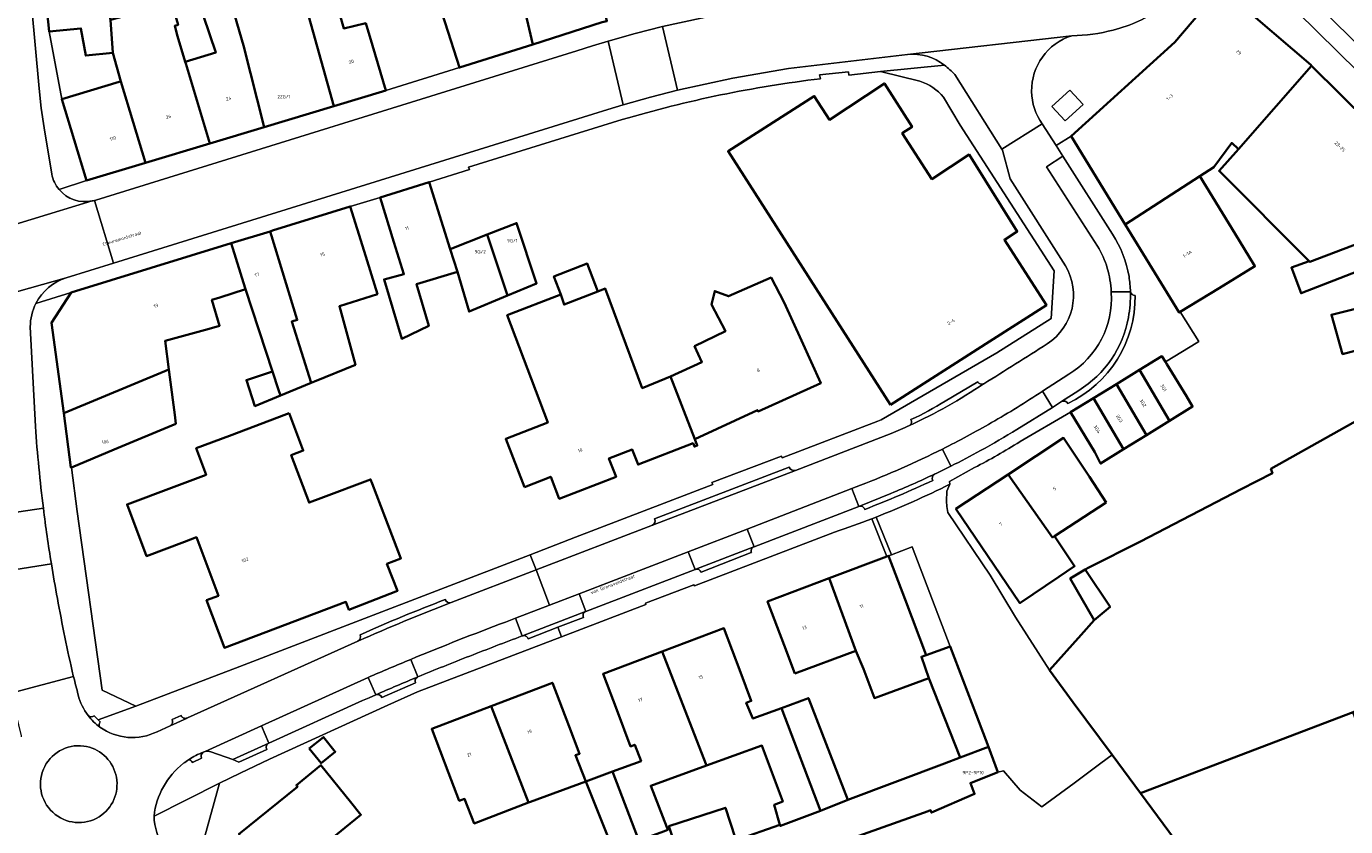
# Model space of a CAD drawing. Header units: metres. Extents: x 197700 to 204338, y 317132 to 325229.
# Tile 845 of 1056: x 202658 to 202798, y 320699 to 320785. Entities that reach past the tile are written whole.
import ezdxf
from ezdxf.enums import TextEntityAlignment as Align

# ---------------------------------------------------------------- set-up
doc = ezdxf.new("R2010")
doc.units = ezdxf.units.M
for name, color, linetype, lineweight in [('B-WE-GR-BEPLANTING_CULTUUR_BODEMBEDEKKER-GV', 90, 'Continuous', 18), ('B-WE-IE-TERREINAFSCHEIDING_KUNSTMATIG_MUUR-G', 90, 'IE-TERREINAFSCHEIDING-KUNSTMATIG-DICHT', 18), ('B-WE-OG-BEBOUWING-GV', 7, 'Continuous', 35), ('B-WE-OG-BEBOUWING-T18', 10, 'Continuous', 18), ('B-WE-OG-TERREIN_ERF-GV', 7, 'Continuous', 18), ('B-WE-OG-TOPOGRAFIE-T18', 10, 'Continuous', 18), ('B-WE-VH-VERHARDING_ASFALT-GV', 252, 'Continuous', 18), ('B-WE-VH-VERHARDING_BETONSTRAATSTEEN-GV', 252, 'Continuous', 18), ('B-WE-VH-VERHARDING_GESLOTEN-GV', 252, 'Continuous', 18), ('B-WE-VH-VERHARDING_OPEN-GV', 252, 'Continuous', 18), ('B-WE-VH-VERHARDING_TEGEL-GV', 252, 'Continuous', 18)]:
    doc.layers.add(name, color=color, linetype=linetype, lineweight=lineweight)
doc.styles.add('NLCS-ISO-M200-T18', font='NLCS-ISO.ttf', dxfattribs={"height": 0.36})
doc.linetypes.add('IE-TERREINAFSCHEIDING-KUNSTMATIG-DICHT', pattern='A,8,-1,[82,NLCS.SHX,S=0.75,R=90,X=0,Y=0],-1', length=10)

msp = doc.modelspace()

# ---------------------------------------------------------------- linework, layer by layer
at = {"layer": 'B-WE-GR-BEPLANTING_CULTUUR_BODEMBEDEKKER-GV'}
msp.add_lwpolyline([(202769.068, 320777.887), (202767.164, 320776.119), (202768.563, 320774.619), (202770.499, 320776.344)], close=True, dxfattribs=at)
at = {"layer": 'B-WE-IE-TERREINAFSCHEIDING_KUNSTMATIG_MUUR-G'}
msp.add_lwpolyline([(202763.286, 320721.699), (202766.902, 320716.06)], dxfattribs=at)
at = {"layer": 'B-WE-OG-BEBOUWING-GV'}
for points in [[(202702.481, 320785.047), (202703.991, 320780.281), (202711.803, 320782.756), (202709.674, 320791.923), (202709.503, 320791.87), (202703.68, 320801.666), (202700.491, 320799.678), (202704.976, 320792.21), (202705.637, 320792.345), (202706.137, 320790.83), (202701.135, 320789.295)], [(202714.088, 320793.287), (202709.674, 320791.923), (202711.803, 320782.756), (202719.226, 320785.108), (202719.722, 320785.24), (202717.785, 320794.077), (202717.342, 320793.953)], [(202683.186, 320773.949), (202680.987, 320782.644), (202679.788, 320786.639), (202678.385, 320790.962), (202678.752, 320791.073), (202678.207, 320793.119), (202675.514, 320792.393), (202676.084, 320790.307), (202677.363, 320785.996), (202676.694, 320785.767), (202678.021, 320781.884), (202674.766, 320780.897), (202674.823, 320780.706), (202677.387, 320772.204)], [(202694.712, 320782.638), (202694, 320785.005), (202691.654, 320784.461), (202689.78, 320791.122), (202689.171, 320793.377), (202685.966, 320792.614), (202686.902, 320788.875), (202687.045, 320788.92), (202690.591, 320776.177), (202696.152, 320777.85)], [(202659.797, 320788.625), (202660.237, 320784.118), (202663.641, 320784.45), (202664.162, 320781.568), (202667.028, 320781.847), (202666.8, 320785.371), (202666.046, 320789.235), (202664.774, 320789.111), (202659.889, 320788.634)], [(202683.186, 320773.949), (202690.591, 320776.177), (202687.045, 320788.92), (202686.902, 320788.875), (202679.788, 320786.639), (202680.987, 320782.644)], [(202670.527, 320770.14), (202677.387, 320772.204), (202674.823, 320780.706), (202674.766, 320780.897), (202673.953, 320783.636), (202673.644, 320784.725), (202673.999, 320784.846), (202673.408, 320786.88), (202673.307, 320787.305), (202669.561, 320786.419), (202669.632, 320786.119), (202666.8, 320785.371), (202667.028, 320781.847), (202667.884, 320778.809)], [(202782.944, 320768.708), (202784.442, 320769.673), (202786.337, 320772.254), (202787.042, 320771.596), (202794.846, 320780.487), (202794.756, 320780.576), (202786.697, 320787.513), (202783.981, 320787.322), (202780.258, 320783.007), (202769.23, 320772.985), (202774.988, 320763.573)], [(202794.846, 320780.487), (202787.042, 320771.596), (202784.979, 320769.27), (202794.604, 320759.651), (202794.678, 320759.577), (202800.007, 320761.6), (202800.926, 320761.931), (202807.109, 320768.355)], [(202664.224, 320768.243), (202670.527, 320770.14), (202667.884, 320778.809), (202667.72, 320778.759), (202661.596, 320776.9)], [(202749.966, 320744.327), (202760.52, 320751.076), (202766.584, 320754.954), (202762.103, 320761.937), (202763.476, 320762.796), (202758.34, 320771.002), (202754.364, 320768.398), (202751.208, 320773.293), (202752.261, 320773.967), (202749.302, 320778.592), (202743.442, 320774.719), (202741.825, 320777.246), (202732.63, 320771.363)], [(202785.004, 320756.78), (202788.815, 320759.111), (202788.696, 320759.305), (202786.697, 320762.574), (202782.944, 320768.708), (202774.988, 320763.573), (202780.739, 320754.171), (202780.854, 320754.241)], [(202805.811, 320756.476), (202806.421, 320756.651), (202812.657, 320762.864), (202807.109, 320768.355), (202800.926, 320761.931), (202800.007, 320761.6), (202794.678, 320759.577), (202794.604, 320759.651), (202792.707, 320758.962), (202793.722, 320756.225), (202802.609, 320759.672)], [(202695.529, 320766.447), (202697.009, 320761.671), (202698.069, 320758.251), (202695.954, 320757.697), (202697.842, 320751.38), (202700.724, 320752.745), (202699.418, 320757.213), (202703.799, 320758.5), (202702.992, 320760.94), (202702.261, 320763.298), (202700.781, 320768.074)], [(202688.542, 320746.817), (202692.9, 320748.608), (202691.191, 320754.84), (202695.254, 320756.144), (202693.838, 320760.704), (202692.355, 320765.479), (202684.06, 320762.903), (202683.81, 320762.826), (202686.706, 320753.389), (202686.124, 320753.207), (202688.173, 320746.665)], [(202683.81, 320762.826), (202679.662, 320761.551), (202681.157, 320756.787), (202681.198, 320756.662), (202684.077, 320747.897), (202684.72, 320745.939), (202684.921, 320745.328), (202688.173, 320746.665), (202686.124, 320753.207), (202686.706, 320753.389)], [(202706.957, 320762.492), (202709.119, 320755.986), (202712.22, 320757.278), (202710.081, 320763.715)], [(202812.657, 320762.864), (202806.421, 320756.651), (202805.811, 320756.476), (202806.09, 320756.198), (202796.955, 320753.93), (202798.162, 320749.752), (202806.737, 320752.062), (202808.482, 320753.81), (202812.461, 320749.703), (202820.14, 320753.805), (202820.032, 320753.975), (202817.88, 320757.359), (202818.04, 320757.539)], [(202679.662, 320761.551), (202662.604, 320756.307), (202660.507, 320753.084), (202661.799, 320743.438), (202673.008, 320748.105), (202672.612, 320751.157), (202677.295, 320752.443), (202678.425, 320752.768), (202677.597, 320755.516), (202678.447, 320755.772), (202681.198, 320756.662), (202681.157, 320756.787)], [(202703.799, 320758.5), (202705.027, 320754.282), (202709.119, 320755.986), (202706.957, 320762.492), (202702.992, 320760.94)], [(202718.768, 320756.429), (202717.616, 320759.398), (202714.06, 320758.025), (202714.806, 320756.095), (202715.146, 320755.024)], [(202740.454, 320751.202), (202738.628, 320755.243), (202737.228, 320757.899), (202732.671, 320755.912), (202731.208, 320756.454), (202730.884, 320755.029), (202732.346, 320752.186), (202729.057, 320750.585), (202729.84, 320748.886), (202726.488, 320747.341), (202729.084, 320740.69), (202735.771, 320743.785), (202735.841, 320743.63), (202742.513, 320746.645)], [(202710.925, 320735.557), (202713.733, 320736.667), (202714.633, 320734.334), (202720.69, 320736.672), (202719.934, 320738.631), (202722.425, 320739.562), (202723.045, 320737.969), (202728.902, 320740.249), (202729.05, 320739.882), (202729.354, 320740.001), (202729.084, 320740.69), (202726.488, 320747.341), (202723.483, 320746.121), (202719.534, 320756.726), (202718.768, 320756.429), (202715.146, 320755.024), (202714.806, 320756.095), (202709.096, 320753.889), (202713.404, 320742.438), (202708.928, 320740.699)], [(202781.506, 320745.258), (202779.413, 320748.676), (202779.26, 320748.926), (202778.895, 320749.522), (202776.507, 320748.06), (202779.712, 320742.625), (202782.165, 320744.141)], [(202673.761, 320742.298), (202673.635, 320743.267), (202673.115, 320747.279), (202673.008, 320748.105), (202661.799, 320743.438), (202662.576, 320737.641), (202662.621, 320737.66), (202667.192, 320739.563)], [(202684.921, 320745.328), (202684.72, 320745.939), (202684.077, 320747.897), (202681.291, 320746.982), (202682.196, 320744.208)], [(202776.507, 320748.06), (202774.05, 320746.556), (202777.261, 320741.11), (202779.712, 320742.625)], [(202771.594, 320745.052), (202774.812, 320739.597), (202777.261, 320741.11), (202774.05, 320746.556)], [(202790.5, 320737.513), (202790.671, 320737.041), (202787.355, 320735.347), (202776.603, 320729.772), (202771.089, 320727.007), (202770.698, 320726.769), (202773.371, 320722.791), (202771.686, 320721.4), (202770.282, 320719.833), (202766.902, 320716.06), (202769.42, 320712.618), (202773.578, 320707.041), (202776.614, 320702.941), (202799.267, 320711.572), (202811.236, 320716.762), (202815.823, 320718.751), (202814.535, 320721.722), (202814.04, 320721.464), (202803.596, 320744.867), (202799.237, 320742.419)], [(202774.812, 320739.597), (202771.594, 320745.052), (202769.137, 320743.548), (202771.748, 320739.283), (202772.361, 320738.082)], [(202685.85, 320743.443), (202685.557, 320743.333), (202679.466, 320741.042), (202675.928, 320739.712), (202676.991, 320736.886), (202673.576, 320735.601), (202668.564, 320733.715), (202670.632, 320728.214), (202674.685, 320729.739), (202675.949, 320730.214), (202678.293, 320723.98), (202677.03, 320723.505), (202678.931, 320718.451), (202691.885, 320723.323), (202692.209, 320722.502), (202697.374, 320724.493), (202696.259, 320727.386), (202697.761, 320727.965), (202696.077, 320732.335), (202694.679, 320735.96), (202694.514, 320736.388), (202689.231, 320734.378), (202687.962, 320733.924), (202686.061, 320738.979), (202687.336, 320739.458)], [(202772.953, 320733.942), (202771.161, 320736.648), (202768.4, 320740.817), (202762.502, 320736.92), (202767.22, 320730.199), (202767.438, 320730.341)], [(202767.438, 320730.341), (202767.22, 320730.199), (202762.502, 320736.92), (202756.933, 320733.24), (202763.75, 320723.199), (202767.9, 320726.016), (202769.577, 320727.154)], [(202754.055, 320715.216), (202753.244, 320717.48), (202753.759, 320717.664), (202751.517, 320723.581), (202749.754, 320728.234), (202749.555, 320728.159), (202743.402, 320725.845), (202746.266, 320718.107), (202747.088, 320716.203), (202748.242, 320713.085)], [(202771.686, 320721.4), (202773.371, 320722.791), (202770.698, 320726.769), (202769.126, 320725.813)], [(202739.749, 320715.684), (202746.266, 320718.107), (202743.402, 320725.845), (202736.854, 320723.382), (202738.614, 320718.702)], [(202742.492, 320701.047), (202738.336, 320712.017), (202735.289, 320710.891), (202734.57, 320712.586), (202735.11, 320712.782), (202733.954, 320715.842), (202732.188, 320720.519), (202725.62, 320718.039), (202728.516, 320710.541), (202730.353, 320705.892), (202736.239, 320708.02), (202738.463, 320702.045), (202737.558, 320701.715), (202738.161, 320699.585), (202738.212, 320699.448)], [(202726.097, 320699.325), (202724.386, 320703.734), (202730.353, 320705.892), (202728.516, 320710.541), (202725.62, 320718.039), (202719.316, 320715.658), (202720.764, 320711.823), (202722.234, 320707.928), (202722.691, 320708.101), (202723.368, 320706.356), (202720.332, 320705.241), (202723.11, 320697.893), (202725.745, 320698.861), (202726.211, 320699.032)], [(202753.759, 320717.664), (202753.244, 320717.48), (202754.055, 320715.216), (202757.372, 320706.737), (202760.403, 320707.871), (202759.089, 320711.314), (202756.319, 320718.582)], [(202707.368, 320712.214), (202711.347, 320701.937), (202711.587, 320702.029), (202717.473, 320704.191), (202716.365, 320706.979), (202716.8, 320707.148), (202715.695, 320710.041), (202713.911, 320714.712)], [(202711.347, 320701.937), (202707.368, 320712.214), (202701.039, 320709.798), (202702.823, 320705.127), (202703.967, 320702.132), (202704.548, 320702.326), (202705.58, 320699.723)], [(202742.492, 320701.047), (202745.403, 320702.239), (202741.211, 320713.08), (202738.336, 320712.017)], [(202776.614, 320702.941), (202784.367, 320692.47), (202792.81, 320695.417), (202803.573, 320699.311), (202799.267, 320711.572)], [(202687.984, 320707.701), (202689.253, 320706.135), (202690.757, 320707.354), (202689.487, 320708.92)], [(202684.511, 320693.55), (202690.134, 320697.884), (202691.01, 320698.598), (202691.763, 320699.25), (202693.496, 320700.643), (202692.386, 320702.012), (202689.219, 320705.917), (202686.609, 320703.8), (202686.717, 320703.625), (202680.475, 320698.585)], [(202720.376, 320696.889), (202723.11, 320697.893), (202720.332, 320705.241), (202717.473, 320704.191)], [(202727.372, 320696.244), (202733.393, 320698.213), (202732.354, 320701.39), (202726.333, 320699.42)]]:
    msp.add_lwpolyline(points, close=True, dxfattribs=at)
msp.add_lwpolyline([(202802.071, 320679.408), (202795.679, 320675.476), (202766.939, 320657.455), (202746.159, 320688.72), (202742.273, 320696.864), (202753.976, 320701.026), (202754.219, 320701.117), (202754.313, 320700.875), (202758.924, 320702.872), (202758.477, 320704.018), (202761.403, 320705.198), (202760.403, 320707.871), (202757.372, 320706.737), (202755.72, 320706.119), (202745.403, 320702.239), (202742.492, 320701.047), (202738.212, 320699.448), (202738.161, 320699.585), (202733.505, 320697.938), (202728.123, 320696.034), (202731.131, 320691.508), (202734.378, 320686.623), (202762.901, 320643.708), (202803.707, 320668.941)], dxfattribs=at)
at = {"layer": 'B-WE-OG-TERREIN_ERF-GV'}
for points in [[(202689.78, 320791.122), (202691.654, 320784.461), (202694, 320785.005), (202694.712, 320782.638), (202696.152, 320777.85), (202703.991, 320780.281), (202702.481, 320785.047)], [(202673.644, 320784.725), (202673.953, 320783.636), (202674.766, 320780.897), (202678.021, 320781.884), (202676.694, 320785.767)], [(202753.082, 320778.846), (202748.888, 320779.866), (202745.496, 320779.484), (202745.46, 320779.82), (202742.394, 320779.508), (202742.477, 320779.095)], [(202697.009, 320761.671), (202695.529, 320766.447), (202692.355, 320765.479), (202693.838, 320760.704), (202695.254, 320756.144), (202691.191, 320754.84), (202692.9, 320748.608), (202688.542, 320746.817), (202688.173, 320746.665), (202684.921, 320745.328), (202682.196, 320744.208), (202681.291, 320746.982), (202684.077, 320747.897), (202681.198, 320756.662), (202678.447, 320755.772), (202677.597, 320755.516), (202678.425, 320752.768), (202677.295, 320752.443), (202672.612, 320751.157), (202673.008, 320748.105), (202673.115, 320747.279), (202673.635, 320743.267), (202673.761, 320742.298), (202667.192, 320739.563), (202662.621, 320737.66), (202663.231, 320732.964), (202665.888, 320713.934), (202669.49, 320712.217), (202680.594, 320716.443), (202692.956, 320721.189), (202711.537, 320728.361), (202716.352, 320730.219), (202731.021, 320735.858), (202730.916, 320736.067), (202738.331, 320738.882), (202738.42, 320738.703), (202748.612, 320742.578), (202748.947, 320742.731), (202761.294, 320749.883), (202761.296, 320749.884), (202767.1, 320753.537), (202767.403, 320758.616), (202757.392, 320774.13), (202755.619, 320777.135)], [(202721.361, 320774.736), (202704.975, 320769.672), (202705.082, 320769.426), (202700.781, 320768.074), (202702.261, 320763.298), (202702.992, 320760.94), (202706.957, 320762.492), (202710.081, 320763.715), (202712.22, 320757.278), (202709.119, 320755.986), (202705.027, 320754.282), (202703.799, 320758.5), (202699.418, 320757.213), (202700.724, 320752.745), (202697.842, 320751.38), (202695.954, 320757.697), (202698.069, 320758.251), (202697.009, 320761.671)], [(202802.609, 320759.672), (202793.722, 320756.225), (202792.707, 320758.962), (202794.604, 320759.651), (202784.979, 320769.27), (202787.042, 320771.596), (202786.337, 320772.254), (202784.442, 320769.673), (202782.944, 320768.708), (202786.697, 320762.574), (202788.696, 320759.305), (202788.815, 320759.111), (202785.004, 320756.78), (202780.854, 320754.241), (202782.83, 320751.075), (202782.705, 320751), (202779.26, 320748.926), (202779.413, 320748.676)], [(202806.737, 320752.062), (202798.162, 320749.752), (202796.955, 320753.93), (202806.09, 320756.198)], [(202779.413, 320748.676), (202781.506, 320745.258), (202782.165, 320744.141), (202779.712, 320742.625), (202777.261, 320741.11), (202774.812, 320739.597), (202772.361, 320738.082), (202771.748, 320739.283), (202769.137, 320743.548), (202763.766, 320740.428), (202763.734, 320740.407)], [(202758.914, 320737.652), (202756.261, 320736.166), (202756.28, 320735.868), (202755.959, 320735.127), (202755.939, 320734.065), (202755.975, 320733.498), (202756.073, 320732.855), (202760.564, 320726.169), (202763.286, 320721.699), (202766.902, 320716.06), (202770.282, 320719.833), (202771.686, 320721.4), (202769.126, 320725.813), (202770.698, 320726.769), (202771.089, 320727.007), (202776.603, 320729.772), (202787.355, 320735.347), (202790.671, 320737.041), (202790.5, 320737.513), (202799.237, 320742.419)], [(202720.376, 320696.889), (202717.473, 320704.191), (202720.332, 320705.241), (202723.368, 320706.356), (202722.691, 320708.101), (202722.234, 320707.928), (202720.764, 320711.823), (202719.316, 320715.658), (202725.62, 320718.039), (202732.188, 320720.519), (202733.954, 320715.842), (202735.11, 320712.782), (202734.57, 320712.586), (202735.289, 320710.891), (202738.336, 320712.017), (202741.211, 320713.08), (202745.403, 320702.239), (202755.72, 320706.119), (202757.372, 320706.737), (202754.055, 320715.216), (202748.242, 320713.085), (202747.088, 320716.203), (202746.266, 320718.107), (202739.749, 320715.684), (202738.614, 320718.702), (202736.854, 320723.382), (202743.402, 320725.845), (202749.555, 320728.159), (202747.977, 320732.202)], [(202743.997, 320730.765), (202729.042, 320725.039), (202728.995, 320725.165), (202723.822, 320723.209), (202723.864, 320723.048), (202714.891, 320719.613), (202699.525, 320713.732), (202696.346, 320712.317), (202683.733, 320706.569), (202680.627, 320705.075), (202678.404, 320704.006), (202676.827, 320698.231)], [(202733.505, 320697.938), (202738.161, 320699.585), (202737.558, 320701.715), (202738.463, 320702.045), (202736.239, 320708.02), (202730.353, 320705.892), (202724.386, 320703.734), (202726.097, 320699.325)], [(202680.475, 320698.585), (202686.717, 320703.625), (202686.609, 320703.8), (202689.219, 320705.917), (202692.386, 320702.012), (202693.496, 320700.643), (202691.763, 320699.25)]]:
    msp.add_lwpolyline(points, dxfattribs=at)
for points in [[(202667.028, 320781.847), (202664.162, 320781.568), (202663.641, 320784.45), (202660.237, 320784.118), (202661.596, 320776.9), (202667.72, 320778.759), (202667.884, 320778.809)], [(202760.52, 320751.076), (202749.966, 320744.327), (202732.63, 320771.363), (202741.825, 320777.246), (202743.442, 320774.719), (202749.302, 320778.592), (202752.261, 320773.967), (202751.208, 320773.293), (202754.364, 320768.398), (202758.34, 320771.002), (202763.476, 320762.796), (202762.103, 320761.937), (202766.584, 320754.954)], [(202738.628, 320755.243), (202740.454, 320751.202), (202742.513, 320746.645), (202735.841, 320743.63), (202735.771, 320743.785), (202729.084, 320740.69), (202729.354, 320740.001), (202729.05, 320739.882), (202728.902, 320740.249), (202723.045, 320737.969), (202722.425, 320739.562), (202719.934, 320738.631), (202720.69, 320736.672), (202714.633, 320734.334), (202713.733, 320736.667), (202710.925, 320735.557), (202708.928, 320740.699), (202713.404, 320742.438), (202709.096, 320753.889), (202714.806, 320756.095), (202714.06, 320758.025), (202717.616, 320759.398), (202718.768, 320756.429), (202719.534, 320756.726), (202723.483, 320746.121), (202726.488, 320747.341), (202729.84, 320748.886), (202729.057, 320750.585), (202732.346, 320752.186), (202730.884, 320755.029), (202731.208, 320756.454), (202732.671, 320755.912), (202737.228, 320757.899)], [(202685.557, 320743.333), (202685.85, 320743.443), (202687.336, 320739.458), (202686.061, 320738.979), (202687.962, 320733.924), (202689.231, 320734.378), (202694.514, 320736.388), (202694.679, 320735.96), (202696.077, 320732.335), (202697.761, 320727.965), (202696.259, 320727.386), (202697.374, 320724.493), (202692.209, 320722.502), (202691.885, 320723.323), (202678.931, 320718.451), (202677.03, 320723.505), (202678.293, 320723.98), (202675.949, 320730.214), (202674.685, 320729.739), (202670.632, 320728.214), (202668.564, 320733.715), (202673.576, 320735.601), (202676.991, 320736.886), (202675.928, 320739.712), (202679.466, 320741.042)], [(202771.161, 320736.648), (202772.953, 320733.942), (202767.438, 320730.341), (202769.577, 320727.154), (202767.9, 320726.016), (202763.75, 320723.199), (202756.933, 320733.24), (202762.502, 320736.92), (202768.4, 320740.817)], [(202749.754, 320728.234), (202751.517, 320723.581), (202753.759, 320717.664), (202756.319, 320718.582), (202752.265, 320729.217), (202750.043, 320728.347)], [(202717.473, 320704.191), (202711.587, 320702.029), (202711.347, 320701.937), (202705.58, 320699.723), (202704.548, 320702.326), (202703.967, 320702.132), (202702.823, 320705.127), (202701.039, 320709.798), (202707.368, 320712.214), (202713.911, 320714.712), (202715.695, 320710.041), (202716.8, 320707.148), (202716.365, 320706.979)], [(202687.984, 320707.701), (202689.487, 320708.92), (202690.757, 320707.354), (202689.253, 320706.135)], [(202727.372, 320696.244), (202726.333, 320699.42), (202732.354, 320701.39), (202733.393, 320698.213)]]:
    msp.add_lwpolyline(points, close=True, dxfattribs=at)
for points in [[(202742.477, 320779.095, 0.0423057), (202721.361, 320774.736)], [(202755.619, 320777.135, 0.1271628), (202753.082, 320778.846)], [(202763.734, 320740.407, -0.025849), (202758.914, 320737.652)], [(202747.977, 320732.202, -0.0111262), (202743.997, 320730.765)]]:
    msp.add_lwpolyline(points, format="xyb", dxfattribs=at)
at = {"layer": 'B-WE-VH-VERHARDING_ASFALT-GV'}
for points in [[(202660.532, 320768.926), (202659.715, 320773.876), (202659.412, 320775.958), (202659.178, 320778.05), (202654.787, 320825.769)], [(202773.826, 320791.159), (202738.551, 320787.141), (202732.062, 320786.065), (202725.636, 320784.663), (202727.26, 320777.866), (202733.151, 320779.157), (202739.096, 320780.173), (202751.779, 320781.674), (202769.283, 320783.682)], [(202769.283, 320783.682), (202751.779, 320781.674)], [(202756.814, 320779.536), (202761.82, 320771.604), (202766.127, 320774.292)], [(202651.007, 320761.842), (202639.184, 320758.536), (202641.017, 320752.016), (202644.11, 320752.834), (202662.081, 320757.869), (202667.125, 320759.436), (202665.07, 320766.122)], [(202664.831, 320766.063), (202651.798, 320762.118)], [(202651.798, 320762.118), (202664.831, 320766.063)], [(202662.081, 320757.869), (202644.11, 320752.834)], [(202658.785, 320742.016), (202658.239, 320752.635)], [(202652.676, 320732.285), (202659.634, 320733.311)], [(202660.487, 320727.377), (202653.546, 320726.284)], [(202656.151, 320713.596), (202662.858, 320715.367), (202662.827, 320715.45)]]:
    msp.add_lwpolyline(points, dxfattribs=at)
for points in [[(202773.699, 320784.287, 0.0964076), (202778.879, 320786.683)], [(202769.283, 320783.682, 0.062728), (202773.699, 320784.287)], [(202764.992, 320777.718, -0.33082), (202769.283, 320783.682)], [(202751.779, 320781.674, -0.1928551), (202755.717, 320780.534)], [(202755.717, 320780.534, -0.0452677), (202756.814, 320779.536)], [(202766.127, 320774.292, -0.1514939), (202764.992, 320777.718)], [(202661.313, 320767.279, -0.127813), (202660.532, 320768.926)], [(202664.831, 320766.063, -0.2768036), (202661.313, 320767.279)], [(202665.07, 320766.122, -0.0206924), (202664.831, 320766.063)], [(202658.838, 320755.148, -0.2021906), (202662.081, 320757.869)], [(202658.239, 320752.635, -0.1202839), (202658.838, 320755.148)], [(202659.634, 320733.311, -0.013436), (202658.785, 320742.016)], [(202661.127, 320723.71, -0.0059607), (202660.487, 320727.377)], [(202662.827, 320715.45, -0.011348), (202661.127, 320723.71)]]:
    msp.add_lwpolyline(points, format="xyb", dxfattribs=at)
msp.add_lwpolyline([(202667.125, 320759.436), (202718.203, 320775.303), (202719.83, 320775.816), (202721.465, 320776.308), (202719.835, 320783.1), (202718.177, 320782.599), (202716.527, 320782.078), (202665.212, 320766.165), (202665.07, 320766.122)], close=True, dxfattribs=at)
at = {"layer": 'B-WE-VH-VERHARDING_BETONSTRAATSTEEN-GV'}
for points in [[(202832.345, 320757.867), (202831.126, 320759.421), (202829.483, 320761.419), (202828.173, 320762.947), (202824.766, 320766.737), (202821.504, 320770.214), (202820.114, 320771.668), (202814.053, 320777.847), (202809.461, 320782.404), (202808.032, 320783.815), (202799.664, 320792.081), (202794.908, 320787.556), (202803.406, 320779.153), (202804.809, 320777.766), (202804.94, 320777.637), (202808.898, 320773.717), (202812.858, 320769.69), (202818.458, 320763.859), (202823.089, 320758.782), (202824.374, 320757.216), (202825.999, 320755.228), (202827.279, 320753.673), (202829.318, 320750.995)], [(202772.032, 320761.257), (202766.601, 320769.714), (202768.339, 320770.825), (202767.614, 320771.961), (202766.127, 320774.292), (202761.82, 320771.604), (202761.889, 320771.47), (202762.728, 320768.438), (202768.605, 320759.147)], [(202773.628, 320762.533), (202768.339, 320770.825), (202766.601, 320769.714), (202772.032, 320761.257)], [(202775.537, 320756.377), (202773.492, 320756.365), (202773.494, 320756.309)], [(202773.492, 320756.365), (202775.537, 320756.377)], [(202773.494, 320756.309), (202773.492, 320756.365)], [(202766.122, 320745.757), (202766.152, 320745.777), (202768.964, 320747.593)], [(202768.964, 320747.593), (202766.152, 320745.777), (202767.218, 320744.068), (202768.202, 320744.684), (202770.036, 320745.864)], [(202759.254, 320746.794), (202755.784, 320744.732)], [(202759.891, 320746.591), (202759.885, 320746.587)], [(202770.036, 320745.864), (202768.202, 320744.684)], [(202763.436, 320741.702), (202767.218, 320744.068), (202766.152, 320745.777)], [(202766.152, 320745.777), (202766.122, 320745.757)], [(202750.03, 320741.279), (202739.81, 320737.353)], [(202756.391, 320737.797), (202755.494, 320739.627)], [(202755.494, 320739.627), (202756.391, 320737.797)], [(202739.151, 320737.696), (202724.81, 320732.168)], [(202739.81, 320737.353), (202724.581, 320731.502), (202712.161, 320726.733), (202713.599, 320722.983), (202716.766, 320724.198), (202728.382, 320728.674), (202734.676, 320731.1), (202745.836, 320735.401), (202746.757, 320735.756)], [(202724.581, 320731.502), (202739.81, 320737.353)], [(202746.757, 320735.756), (202745.836, 320735.401), (202746.565, 320733.509), (202750.007, 320734.895)], [(202750.007, 320734.895), (202746.565, 320733.509)], [(202659.634, 320733.311), (202652.676, 320732.285), (202652.679, 320732.261)], [(202735.389, 320729.205), (202729.186, 320726.816)], [(202729.756, 320726.494), (202735.116, 320728.583), (202735.128, 320728.582)], [(202653.546, 320726.284), (202660.487, 320727.377)], [(202708.907, 320721.183), (202709.984, 320721.596), (202713.599, 320722.983), (202712.161, 320726.733), (202703.104, 320723.255)], [(202729.186, 320726.816), (202729.147, 320726.801), (202729.162, 320726.805)], [(202717.431, 320722.296), (202710.708, 320719.709)], [(202710.692, 320719.704), (202709.984, 320721.596), (202708.907, 320721.183)], [(202711.327, 320719.408), (202714.501, 320720.629), (202717.219, 320721.675)], [(202693.175, 320719.152), (202674.986, 320710.965), (202674.962, 320710.954), (202673.141, 320710.124), (202671.761, 320709.494)], [(202698.797, 320717.201), (202699.555, 320715.334)], [(202699.531, 320715.324), (202699.555, 320715.334), (202698.797, 320717.201)], [(202662.858, 320715.367), (202656.151, 320713.596), (202657.258, 320709.059), (202657.279, 320708.962)], [(202676.686, 320707.31), (202676.896, 320707.387), (202682.898, 320710.114), (202694.274, 320715.282)], [(202694.274, 320715.282), (202695.07, 320713.427)], [(202695.708, 320713.146), (202699.304, 320714.708)], [(202665.478, 320710.755), (202665.046, 320711.199)], [(202665.68, 320710.547), (202665.478, 320710.755)], [(202673.141, 320710.124), (202674.962, 320710.954)], [(202674.327, 320711.216), (202673.365, 320710.798)], [(202673.201, 320710.162), (202673.141, 320710.124)], [(202683.69, 320708.289), (202682.898, 320710.114), (202676.896, 320707.387)], [(202677.495, 320707.346), (202679.821, 320706.535), (202683.69, 320708.289)], [(202683.69, 320708.289), (202679.821, 320706.535)], [(202675.54, 320706.223), (202676.489, 320706.665)], [(202679.821, 320706.535), (202680.474, 320706.248), (202683.461, 320707.601)]]:
    msp.add_lwpolyline(points, dxfattribs=at)
for points in [[(202721.465, 320776.308), (202724.353, 320777.12), (202727.26, 320777.866), (202725.636, 320784.663), (202722.726, 320783.914), (202719.835, 320783.1)], [(202734.676, 320731.1), (202735.403, 320729.211), (202746.565, 320733.509), (202745.836, 320735.401)], [(202728.382, 320728.674), (202729.121, 320726.791), (202729.126, 320726.793), (202729.127, 320726.793), (202729.147, 320726.801), (202729.186, 320726.816), (202735.389, 320729.205), (202735.403, 320729.211), (202734.676, 320731.1)], [(202729.121, 320726.791), (202728.382, 320728.674), (202716.766, 320724.198), (202717.485, 320722.316)], [(202709.984, 320721.596), (202710.692, 320719.704), (202710.708, 320719.709), (202717.431, 320722.296), (202717.485, 320722.316), (202716.766, 320724.198), (202713.599, 320722.983)], [(202694.274, 320715.282), (202682.898, 320710.114), (202683.69, 320708.289), (202693.675, 320712.814), (202694.372, 320713.122), (202695.07, 320713.427)]]:
    msp.add_lwpolyline(points, close=True, dxfattribs=at)
for points in [[(202775.386, 320758.001, 0.1023838), (202773.628, 320762.533)], [(202772.032, 320761.257, -0.1238276), (202773.492, 320756.365)], [(202773.492, 320756.365, 0.1238276), (202772.032, 320761.257)], [(202768.605, 320759.147, -0.4033524), (202766.656, 320750.843)], [(202775.537, 320756.377, 0.0325828), (202775.386, 320758.001)], [(202768.872, 320744.489, 0.2938292), (202776.025, 320756.003)], [(202773.494, 320756.309, -0.2790203), (202768.964, 320747.593)], [(202768.964, 320747.593, 0.2790203), (202773.494, 320756.309)], [(202775.537, 320756.377, -0.0547131), (202775.314, 320753.657)], [(202775.314, 320753.657, 0.0547131), (202775.537, 320756.377)], [(202776.025, 320756.003, -0.3383552), (202775.537, 320756.377)], [(202775.314, 320753.657, -0.2125271), (202770.036, 320745.864)], [(202770.036, 320745.864, 0.2125271), (202775.314, 320753.657)], [(202766.656, 320750.843, -0.0077077), (202759.891, 320746.591)], [(202751.987, 320742.135, 0.0408804), (202759.885, 320746.587)], [(202759.885, 320746.587, -0.0408804), (202751.987, 320742.135)], [(202759.885, 320746.587, -0.4171383), (202759.254, 320746.794)], [(202755.784, 320744.732, -0.030741), (202752.137, 320742.764)], [(202760.718, 320742.436, 0.0150072), (202766.122, 320745.757)], [(202766.122, 320745.757, -0.0150072), (202760.718, 320742.436)], [(202768.202, 320744.684, -0.3962423), (202768.872, 320744.489)], [(202751.987, 320742.135, -0.0094091), (202750.03, 320741.279)], [(202752.137, 320742.764, -0.3844831), (202751.987, 320742.135)], [(202755.494, 320739.627, 0.0147873), (202760.718, 320742.436)], [(202760.718, 320742.436, -0.0147873), (202755.494, 320739.627)], [(202759.563, 320739.461, 0.0117266), (202763.436, 320741.702)], [(202755.494, 320739.627, -0.0236621), (202746.757, 320735.756)], [(202746.757, 320735.756, 0.0236621), (202755.494, 320739.627)], [(202756.391, 320737.797, 0.0094918), (202759.563, 320739.461)], [(202739.81, 320737.353, -0.3955288), (202739.151, 320737.696)], [(202754.659, 320736.952, 0.0055851), (202756.391, 320737.797)], [(202747.226, 320733.195, 0.0171474), (202754.453, 320736.276)], [(202754.659, 320736.952, -0.0135539), (202750.007, 320734.895)], [(202750.007, 320734.895, 0.0135539), (202754.659, 320736.952)], [(202754.453, 320736.276, -0.3930549), (202754.659, 320736.952)], [(202660.487, 320727.377, -0.0092708), (202659.634, 320733.311)], [(202746.565, 320733.509, -0.4273674), (202747.226, 320733.195)], [(202724.81, 320732.168, -0.3974853), (202724.581, 320731.502)], [(202735.128, 320728.582, -0.4176036), (202735.389, 320729.205)], [(202729.162, 320726.805, -0.4069849), (202729.756, 320726.494)], [(202702.49, 320723.573, 0.0158234), (202693.405, 320719.834)], [(202703.104, 320723.255, -0.4036143), (202702.49, 320723.573)], [(202703.104, 320723.255, 0.0118367), (202693.175, 320719.152)], [(202693.175, 320719.152, -0.0118367), (202703.104, 320723.255)], [(202717.219, 320721.675, -0.4187977), (202717.431, 320722.296)], [(202698.797, 320717.201, -0.0089207), (202708.907, 320721.183)], [(202708.907, 320721.183, 0.0089207), (202698.797, 320717.201)], [(202693.405, 320719.834, -0.4042627), (202693.175, 320719.152)], [(202705.094, 320717.558, -0.0039041), (202710.692, 320719.704)], [(202710.708, 320719.709, -0.4152043), (202711.327, 320719.408)], [(202694.274, 320715.282, -0.0041164), (202698.797, 320717.201)], [(202698.797, 320717.201, 0.0041164), (202694.274, 320715.282)], [(202699.555, 320715.334, -0.0057867), (202705.094, 320717.558)], [(202663.351, 320713.421, -0.0096641), (202662.858, 320715.367)], [(202695.07, 320713.427, -0.0047131), (202699.531, 320715.324)], [(202699.531, 320715.324, 0.0047131), (202695.07, 320713.427)], [(202699.304, 320714.708, -0.4139773), (202699.531, 320715.324)], [(202695.07, 320713.427, -0.3799799), (202695.708, 320713.146)], [(202664.4, 320711.214, -0.103788), (202663.351, 320713.421)], [(202665.046, 320711.199, -0.3823625), (202664.4, 320711.214)], [(202664.4, 320711.214, 0.0738918), (202665.663, 320709.987)], [(202665.663, 320709.987, -0.0738918), (202664.4, 320711.214)], [(202673.365, 320710.798, -0.3537325), (202673.201, 320710.162)], [(202674.962, 320710.954, -0.4173749), (202674.327, 320711.216)], [(202665.663, 320709.987, -0.3410824), (202665.68, 320710.547)], [(202671.761, 320709.494, -0.2772947), (202665.663, 320709.987)], [(202663.937, 320707.969, 1.4812214), (202665.858, 320700.618)], [(202665.858, 320700.618, -1.4812214), (202663.937, 320707.969)], [(202665.858, 320700.618, 0.6682483), (202663.937, 320707.969)], [(202663.937, 320707.969, -0.6682483), (202665.858, 320700.618)], [(202683.461, 320707.601, -0.4304472), (202683.69, 320708.289)], [(202674.583, 320706.127, -0.0220006), (202675.125, 320706.513)], [(202676.686, 320707.31, 0.0533545), (202675.125, 320706.513)], [(202675.125, 320706.513, -0.0533545), (202676.686, 320707.31)], [(202675.125, 320706.513, -0.2781827), (202675.54, 320706.223)], [(202676.489, 320706.665, -0.3733804), (202676.686, 320707.31)], [(202676.896, 320707.387, -0.1453614), (202677.495, 320707.346)], [(202671.435, 320700.505, -0.2035619), (202674.583, 320706.127)], [(202672.514, 320697.146, -0.1432399), (202671.435, 320700.505)]]:
    msp.add_lwpolyline(points, format="xyb", dxfattribs=at)
at = {"layer": 'B-WE-VH-VERHARDING_GESLOTEN-GV'}
msp.add_lwpolyline([(202756.28, 320735.868, -0.0223873), (202748.431, 320732.378)], format="xyb", dxfattribs=at)
for points in [[(202759.089, 320711.314), (202760.403, 320707.871), (202761.403, 320705.198), (202761.994, 320705.339), (202763.767, 320703.255), (202766.09, 320701.475), (202769.525, 320704.009), (202772.362, 320706.129), (202773.578, 320707.041), (202769.42, 320712.618), (202766.902, 320716.06), (202763.286, 320721.699), (202760.564, 320726.169), (202756.073, 320732.855), (202755.975, 320733.498), (202755.939, 320734.065), (202755.959, 320735.127), (202756.28, 320735.868)], [(202748.431, 320732.378), (202750.043, 320728.347), (202752.265, 320729.217), (202756.319, 320718.582), (202759.089, 320711.314)]]:
    msp.add_lwpolyline(points, dxfattribs=at)
at = {"layer": 'B-WE-VH-VERHARDING_OPEN-GV'}
for points in [[(202825.852, 320755.137), (202825.999, 320755.228), (202824.374, 320757.216), (202824.243, 320757.099), (202822.796, 320755.916), (202821.457, 320757.476), (202817.057, 320762.347), (202811.618, 320768.017), (202807.383, 320772.324), (202803.386, 320776.286), (202801.971, 320777.684), (202793.276, 320786.257), (202791.836, 320787.702), (202793.305, 320789.124), (202791.903, 320790.508)], [(202786.697, 320787.513), (202794.756, 320780.576), (202794.846, 320780.487), (202807.109, 320768.355)]]:
    msp.add_lwpolyline(points, dxfattribs=at)
for points in [[(202794.908, 320787.556), (202794.752, 320787.71), (202793.276, 320786.257), (202801.971, 320777.684), (202803.406, 320779.153)], [(202749.555, 320728.159), (202749.754, 320728.234), (202750.043, 320728.347), (202748.431, 320732.378), (202747.977, 320732.202)], [(202792.81, 320695.417), (202784.367, 320692.47), (202776.614, 320702.941), (202773.578, 320707.041), (202772.362, 320706.129), (202769.525, 320704.009), (202766.09, 320701.475), (202763.767, 320703.255), (202761.994, 320705.339), (202761.403, 320705.198), (202758.477, 320704.018), (202758.924, 320702.872), (202754.313, 320700.875), (202754.219, 320701.117), (202753.976, 320701.026), (202742.273, 320696.864), (202746.159, 320688.72), (202766.939, 320657.455), (202795.679, 320675.476), (202802.071, 320679.408), (202801.513, 320680.541)]]:
    msp.add_lwpolyline(points, close=True, dxfattribs=at)
at = {"layer": 'B-WE-VH-VERHARDING_TEGEL-GV'}
for points in [[(202660.237, 320784.118), (202659.797, 320788.625), (202659.889, 320788.634), (202659.752, 320790.134), (202659.018, 320798.102), (202656.813, 320820.188), (202656.314, 320825.895), (202654.787, 320825.769), (202659.178, 320778.05), (202659.412, 320775.958), (202659.715, 320773.876), (202660.532, 320768.926)], [(202769.23, 320772.985), (202780.258, 320783.007), (202783.981, 320787.322), (202786.697, 320787.513), (202783.659, 320790.679)], [(202665.07, 320766.122), (202665.212, 320766.165), (202716.527, 320782.078), (202718.177, 320782.599), (202719.835, 320783.1), (202722.726, 320783.914), (202725.636, 320784.663), (202732.062, 320786.065)], [(202661.313, 320767.279), (202664.224, 320768.243), (202661.596, 320776.9), (202660.237, 320784.118)], [(202719.226, 320785.108), (202711.803, 320782.756), (202703.991, 320780.281), (202696.152, 320777.85), (202690.591, 320776.177)], [(202751.779, 320781.674), (202739.096, 320780.173), (202733.151, 320779.157), (202727.26, 320777.866), (202724.353, 320777.12), (202721.465, 320776.308)], [(202742.477, 320779.095), (202742.394, 320779.508), (202745.46, 320779.82), (202745.496, 320779.484), (202748.888, 320779.866), (202755.717, 320780.534)], [(202755.717, 320780.534), (202748.888, 320779.866)], [(202748.888, 320779.866), (202753.082, 320778.846)], [(202768.605, 320759.147), (202762.728, 320768.438), (202761.889, 320771.47), (202761.82, 320771.604), (202756.814, 320779.536)], [(202755.619, 320777.135), (202757.392, 320774.13), (202767.403, 320758.616), (202767.1, 320753.537), (202761.296, 320749.884), (202761.294, 320749.883), (202748.947, 320742.731), (202748.612, 320742.578), (202738.42, 320738.703), (202738.331, 320738.882), (202730.916, 320736.067), (202731.021, 320735.858), (202716.352, 320730.219), (202711.537, 320728.361), (202712.161, 320726.733), (202724.581, 320731.502)], [(202690.591, 320776.177), (202683.186, 320773.949), (202677.387, 320772.204), (202670.527, 320770.14), (202664.224, 320768.243), (202661.313, 320767.279)], [(202721.465, 320776.308), (202719.83, 320775.816), (202718.203, 320775.303), (202667.125, 320759.436), (202662.081, 320757.869)], [(202658.838, 320755.148), (202662.604, 320756.307), (202679.662, 320761.551), (202683.81, 320762.826), (202684.06, 320762.903), (202692.355, 320765.479), (202695.529, 320766.447), (202700.781, 320768.074), (202705.082, 320769.426), (202704.975, 320769.672), (202721.361, 320774.736)], [(202766.127, 320774.292), (202767.614, 320771.961), (202769.23, 320772.985)], [(202774.05, 320746.556), (202776.507, 320748.06), (202778.895, 320749.522), (202779.26, 320748.926), (202782.705, 320751), (202782.83, 320751.075), (202780.854, 320754.241), (202780.739, 320754.171), (202774.988, 320763.573), (202769.23, 320772.985), (202767.614, 320771.961), (202768.339, 320770.825), (202773.628, 320762.533)], [(202662.576, 320737.641), (202661.799, 320743.438), (202660.507, 320753.084), (202662.604, 320756.307), (202658.838, 320755.148)], [(202658.239, 320752.635), (202658.785, 320742.016)], [(202755.784, 320744.732), (202759.254, 320746.794)], [(202759.885, 320746.587), (202759.891, 320746.591)], [(202763.734, 320740.407), (202763.766, 320740.428), (202769.137, 320743.548), (202771.594, 320745.052), (202774.05, 320746.556)], [(202768.202, 320744.684), (202767.218, 320744.068), (202763.436, 320741.702)], [(202739.81, 320737.353), (202750.03, 320741.279)], [(202665.046, 320711.199), (202665.478, 320710.755), (202669.49, 320712.217), (202665.888, 320713.934), (202663.231, 320732.964), (202662.621, 320737.66), (202662.576, 320737.641)], [(202724.81, 320732.168), (202739.151, 320737.696)], [(202756.28, 320735.868), (202756.261, 320736.166), (202758.914, 320737.652)], [(202746.565, 320733.509), (202735.403, 320729.211), (202735.389, 320729.205)], [(202747.977, 320732.202), (202748.431, 320732.378)], [(202717.219, 320721.675), (202714.501, 320720.629), (202714.891, 320719.613), (202723.864, 320723.048), (202723.822, 320723.209), (202728.995, 320725.165), (202729.042, 320725.039), (202743.997, 320730.765)], [(202711.537, 320728.361), (202692.956, 320721.189), (202680.594, 320716.443), (202669.49, 320712.217), (202665.478, 320710.755), (202665.68, 320710.547)], [(202703.104, 320723.255), (202712.161, 320726.733), (202711.537, 320728.361)], [(202735.128, 320728.582), (202735.116, 320728.583), (202729.756, 320726.494)], [(202729.162, 320726.805), (202729.147, 320726.801), (202729.127, 320726.793), (202729.126, 320726.793), (202729.121, 320726.791), (202717.485, 320722.316), (202717.431, 320722.296)], [(202671.435, 320700.505), (202678.404, 320704.006), (202680.627, 320705.075), (202683.733, 320706.569), (202696.346, 320712.317), (202699.525, 320713.732), (202714.891, 320719.613), (202714.501, 320720.629), (202711.327, 320719.408)], [(202674.962, 320710.954), (202674.986, 320710.965), (202693.175, 320719.152)], [(202710.708, 320719.709), (202710.692, 320719.704)], [(202662.827, 320715.45), (202662.858, 320715.367)], [(202699.555, 320715.334), (202699.531, 320715.324)], [(202699.304, 320714.708), (202695.708, 320713.146)], [(202695.07, 320713.427), (202694.372, 320713.122), (202693.675, 320712.814), (202683.69, 320708.289)], [(202673.365, 320710.798), (202674.327, 320711.216)], [(202671.761, 320709.494), (202673.141, 320710.124), (202673.201, 320710.162)], [(202676.489, 320706.665), (202675.54, 320706.223)], [(202676.896, 320707.387), (202676.686, 320707.31)], [(202683.461, 320707.601), (202680.474, 320706.248), (202679.821, 320706.535), (202677.495, 320707.346)], [(202687.69, 320677.194), (202691.356, 320672.609), (202698.211, 320664.037), (202706.091, 320653.986), (202713.92, 320643.897), (202717.314, 320639.352), (202721.026, 320642.147), (202717.88, 320646.394), (202714.366, 320651.01), (202710.851, 320655.627), (202707.908, 320659.436), (202704.192, 320664.043), (202700.279, 320668.896), (202677.655, 320697.156), (202676.827, 320698.231), (202678.404, 320704.006), (202671.435, 320700.505)]]:
    msp.add_lwpolyline(points, dxfattribs=at)
for points in [[(202778.879, 320786.683, -0.0964076), (202773.699, 320784.287)], [(202773.699, 320784.287, -0.062728), (202769.283, 320783.682)], [(202769.283, 320783.682, 0.33082), (202764.992, 320777.718)], [(202755.717, 320780.534, 0.1928551), (202751.779, 320781.674)], [(202756.814, 320779.536, 0.0452677), (202755.717, 320780.534)], [(202721.361, 320774.736, -0.0423057), (202742.477, 320779.095)], [(202753.082, 320778.846, -0.1271628), (202755.619, 320777.135)], [(202764.992, 320777.718, 0.1514939), (202766.127, 320774.292)], [(202660.532, 320768.926, 0.127813), (202661.313, 320767.279)], [(202661.313, 320767.279, 0.2768036), (202664.831, 320766.063)], [(202664.831, 320766.063, 0.0206924), (202665.07, 320766.122)], [(202773.628, 320762.533, -0.1023838), (202775.386, 320758.001)], [(202766.656, 320750.843, 0.4033524), (202768.605, 320759.147)], [(202662.081, 320757.869, 0.2021906), (202658.838, 320755.148)], [(202775.386, 320758.001, -0.0325828), (202775.537, 320756.377)], [(202776.025, 320756.003, -0.2938292), (202768.872, 320744.489)], [(202775.537, 320756.377, 0.3383552), (202776.025, 320756.003)], [(202658.838, 320755.148, 0.1202839), (202658.239, 320752.635)], [(202759.891, 320746.591, 0.0077077), (202766.656, 320750.843)], [(202759.254, 320746.794, 0.4171383), (202759.885, 320746.587)], [(202752.137, 320742.764, 0.030741), (202755.784, 320744.732)], [(202768.872, 320744.489, 0.3962423), (202768.202, 320744.684)], [(202658.785, 320742.016, 0.013436), (202659.634, 320733.311)], [(202750.03, 320741.279, 0.0094091), (202751.987, 320742.135)], [(202751.987, 320742.135, 0.3844831), (202752.137, 320742.764)], [(202763.436, 320741.702, -0.0117266), (202759.563, 320739.461)], [(202758.914, 320737.652, 0.025849), (202763.734, 320740.407)], [(202759.563, 320739.461, -0.0094918), (202756.391, 320737.797)], [(202739.151, 320737.696, 0.3955288), (202739.81, 320737.353)], [(202756.391, 320737.797, -0.0055851), (202754.659, 320736.952)], [(202754.453, 320736.276, -0.0171474), (202747.226, 320733.195)], [(202754.659, 320736.952, 0.3930549), (202754.453, 320736.276)], [(202748.431, 320732.378, 0.0223873), (202756.28, 320735.868)], [(202659.634, 320733.311, 0.0092708), (202660.487, 320727.377)], [(202747.226, 320733.195, 0.4273674), (202746.565, 320733.509)], [(202724.581, 320731.502, 0.3974853), (202724.81, 320732.168)], [(202743.997, 320730.765, 0.0111262), (202747.977, 320732.202)], [(202735.389, 320729.205, 0.4176036), (202735.128, 320728.582)], [(202660.487, 320727.377, 0.0059607), (202661.127, 320723.71)], [(202729.756, 320726.494, 0.4069849), (202729.162, 320726.805)], [(202661.127, 320723.71, 0.011348), (202662.827, 320715.45)], [(202693.405, 320719.834, -0.0158234), (202702.49, 320723.573)], [(202702.49, 320723.573, 0.4036143), (202703.104, 320723.255)], [(202717.431, 320722.296, 0.4187977), (202717.219, 320721.675)], [(202693.175, 320719.152, 0.4042627), (202693.405, 320719.834)], [(202710.692, 320719.704, 0.0039041), (202705.094, 320717.558)], [(202711.327, 320719.408, 0.4152043), (202710.708, 320719.709)], [(202705.094, 320717.558, 0.0057867), (202699.555, 320715.334)], [(202662.858, 320715.367, 0.0096641), (202663.351, 320713.421)], [(202699.531, 320715.324, 0.4139773), (202699.304, 320714.708)], [(202695.708, 320713.146, 0.3799799), (202695.07, 320713.427)], [(202663.351, 320713.421, 0.103788), (202664.4, 320711.214)], [(202664.4, 320711.214, 0.3823625), (202665.046, 320711.199)], [(202673.201, 320710.162, 0.3537325), (202673.365, 320710.798)], [(202674.327, 320711.216, 0.4173749), (202674.962, 320710.954)], [(202665.68, 320710.547, 0.3410824), (202665.663, 320709.987)], [(202665.663, 320709.987, 0.2772947), (202671.761, 320709.494)], [(202683.69, 320708.289, 0.4304472), (202683.461, 320707.601)], [(202675.125, 320706.513, 0.0220006), (202674.583, 320706.127)], [(202675.54, 320706.223, 0.2781827), (202675.125, 320706.513)], [(202676.686, 320707.31, 0.3733804), (202676.489, 320706.665)], [(202677.495, 320707.346, 0.1453614), (202676.896, 320707.387)], [(202674.583, 320706.127, 0.2035619), (202671.435, 320700.505)], [(202671.435, 320700.505, 0.1432399), (202672.514, 320697.146)]]:
    msp.add_lwpolyline(points, format="xyb", dxfattribs=at)
msp.add_lwpolyline([(202769.068, 320777.887), (202770.499, 320776.344), (202768.563, 320774.619), (202767.164, 320776.119)], close=True, dxfattribs=at)

# ---------------------------------------------------------------- texts
at = {"layer": 'B-WE-OG-BEBOUWING-T18', "style": 'NLCS-ISO-M200-T18'}
for s, rotation, p in [('20', 16.7, (202692.463, 320780.917)), ('29', 319.3, (202787.076, 320781.909)), ('24', 16.7, (202679.373, 320776.979)), ('1-3', 42.2, (202779.723, 320777.116)), ('26', 16.7, (202672.967, 320775.051)), ('110', 16.8, (202667.042, 320772.731)), ('23-25', 315.4, (202797.875, 320771.864)), ('11', 17.2, (202698.397, 320763.148)), ('15', 17.3, (202689.394, 320760.371)), ('1-1A', 31.4, (202781.605, 320760.42)), ('17', 17, (202682.398, 320758.207)), ('19', 17, (202671.642, 320754.901)), ('2-4', 32.6, (202756.409, 320753.195)), ('8', 24.3, (202735.85, 320748.024)), ('3G1', 301.7, (202779.056, 320746.148)), ('3G2', 301.7, (202776.88, 320744.522)), ('3G3', 301.7, (202774.348, 320742.893)), ('3G4', 301.7, (202771.985, 320741.741)), ('106', 7.6, (202666.242, 320740.397)), ('10', 21.1, (202716.87, 320739.485)), ('5', 33.4, (202767.451, 320735.396)), ('7', 33.4, (202761.717, 320731.607)), ('102', 20.6, (202681.132, 320727.794)), ('11', 20.6, (202746.866, 320722.874)), ('13', 20.6, (202740.785, 320720.587)), ('15', 20.6, (202729.731, 320715.316)), ('17', 20.6, (202723.295, 320712.885)), ('19', 20.9, (202711.469, 320709.498)), ('21', 20.8, (202705.033, 320707.041))]:
    msp.add_text(s, height=0.36, rotation=rotation, dxfattribs=at).set_placement(p, align=Align.MIDDLE)
for s, p in [('22G/1', (202685.276, 320777.19)), ('9G/1', (202709.637, 320761.836)), ('9G/2', (202706.21, 320760.654)), ('9P2-9P10', (202758.762, 320705.137))]:
    msp.add_text(s, height=0.36, dxfattribs=at).set_placement(p, align=Align.MIDDLE)
at = {"layer": 'B-WE-OG-TOPOGRAFIE-T18', "style": 'NLCS-ISO-M200-T18'}
for s, rotation, p in [('Chevremontstraat', 17.2, (202668.022, 320762.067)), ('van Gronsveldstraat', 21.1, (202720.338, 320725.207))]:
    msp.add_text(s, height=0.36, rotation=rotation, dxfattribs=at).set_placement(p, align=Align.MIDDLE)

doc.saveas('drawing.dxf')
